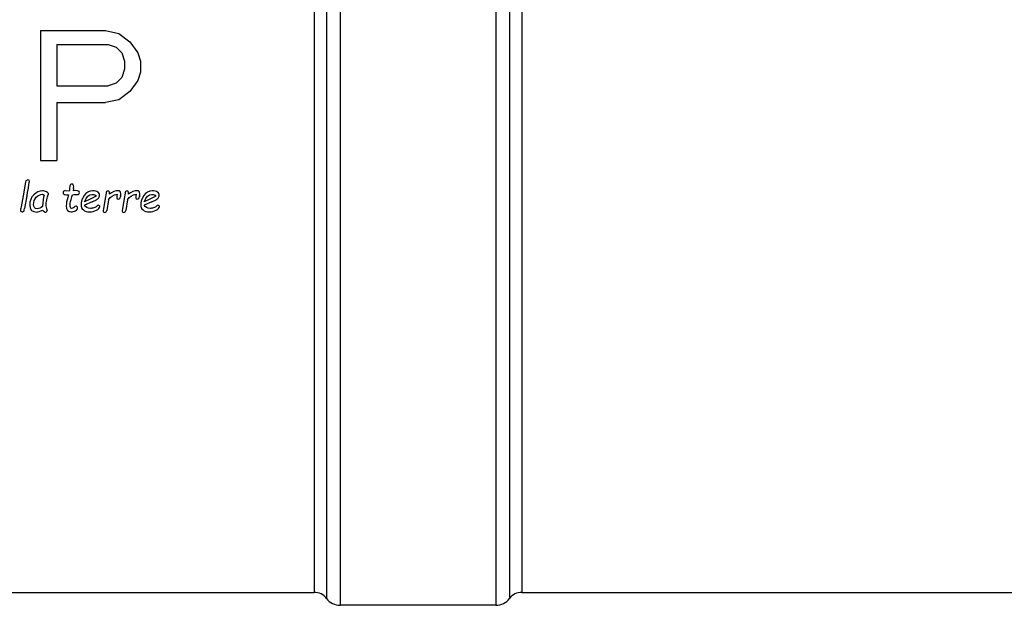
# Model space of a CAD drawing. Header units: millimetres. Extents: x 0 to 297, y 0 to 210.
# Tile 285 of 405: x 150.66 to 160.14, y 150.05 to 155.69. Entities that reach past the tile are written whole.
import ezdxf

# ---------------------------------------------------------------- set-up
doc = ezdxf.new("R2010")
doc.units = ezdxf.units.MM
doc.header["$LTSCALE"] = 16.335
doc.layers.add('08_SURFACES', color=7, linetype='CONTINUOUS')
doc.layers.add('AXES_REF', color=7, linetype='CONTINUOUS')

msp = doc.modelspace()

# ---------------------------------------------------------------- linework, layer by layer
at = {"layer": '08_SURFACES', "color": 7, "linetype": 'Continuous'}
for p, q in [((150.8614, 155.5815), (151.4864, 155.5815)), ((150.8614, 155.5815), (150.8614, 154.3315)), ((151.4864, 155.5815), (151.6166, 155.5549)), ((151.6166, 155.5549), (151.7208, 155.4751)), ((151.7208, 155.4751), (151.7989, 155.3687)), ((151.0177, 155.4485), (151.5125, 155.4485)), ((151.0177, 155.4485), (151.0177, 155.0496)), ((151.5125, 155.4485), (151.5906, 155.4219)), ((151.5906, 155.4219), (151.6427, 155.3687)), ((151.6427, 155.3687), (151.6687, 155.2889)), ((151.6687, 155.2889), (151.6687, 155.2091)), ((151.7989, 155.3687), (151.825, 155.2889)), ((151.825, 155.2889), (151.825, 155.1825)), ((151.6687, 155.2091), (151.6427, 155.1294)), ((151.825, 155.1825), (151.7989, 155.1028)), ((151.6427, 155.1294), (151.5906, 155.0762)), ((151.7989, 155.1028), (151.7208, 154.9964)), ((151.0177, 155.0496), (151.5125, 155.0496)), ((151.5906, 155.0762), (151.5125, 155.0496)), ((151.7208, 154.9964), (151.6166, 154.9166)), ((151.6166, 154.9166), (151.4864, 154.89)), ((151.0177, 154.89), (151.4864, 154.89)), ((151.0177, 154.89), (151.0177, 154.3315)), ((150.8614, 154.3315), (151.0177, 154.3315)), ((150.7173, 154.1227), (150.6943, 153.9901)), ((151.1444, 154.0857), (151.1412, 154.0626)), ((151.1786, 154.0599), (151.1749, 154.0374)), ((150.6943, 153.9901), (150.674, 153.883)), ((150.7309, 153.9901), (150.7082, 153.8685)), ((151.0998, 154.0405), (151.1383, 154.0374)), ((151.131, 153.9998), (151.1236, 153.9749)), ((151.2015, 154.0405), (151.1749, 154.0374)), ((151.1957, 154.0031), (151.2141, 154.0024)), ((151.3469, 153.9617), (151.2861, 153.9342)), ((151.4856, 153.9806), (151.465, 153.8505)), ((151.5154, 153.9522), (151.4997, 153.8505)), ((151.5959, 153.9814), (151.5949, 153.9713)), ((151.5983, 154.005), (151.5964, 153.9894)), ((151.6325, 153.9944), (151.6306, 153.9814)), ((151.6686, 153.9806), (151.6479, 153.8505)), ((151.6983, 153.9522), (151.6827, 153.8505)), ((151.7788, 153.9814), (151.7779, 153.9713)), ((151.7812, 154.005), (151.7794, 153.9894)), ((151.8155, 153.9944), (151.8136, 153.9814)), ((151.9214, 153.9617), (151.8606, 153.9342)), ((151.3599, 153.9338), (151.2837, 153.8999)), ((151.9345, 153.9338), (151.8582, 153.8999)), ((150.9252, 153.852), (150.9259, 153.849))]:
    msp.add_line(p, q, dxfattribs=at)
for points in [[(150.7252, 154.1396), (150.7212, 154.137), (150.7188, 154.1314), (150.7173, 154.1227)], [(150.7385, 154.1433), (150.7335, 154.1433), (150.729, 154.142), (150.7252, 154.1396)], [(150.7545, 154.1296), (150.7545, 154.1387), (150.7491, 154.1433), (150.7385, 154.1433)], [(150.7361, 154.0216), (150.7484, 154.0883), (150.7545, 154.1244), (150.7545, 154.1296)], [(151.1399, 154.0485), (151.1396, 154.0442), (151.139, 154.0405), (151.1383, 154.0374)], [(151.1412, 154.0626), (151.1405, 154.0574), (151.1401, 154.0526), (151.1399, 154.0485)], [(151.1513, 154.0985), (151.1474, 154.095), (151.1451, 154.0907), (151.1444, 154.0857)], [(151.1652, 154.1037), (151.1598, 154.1037), (151.1552, 154.1019), (151.1513, 154.0985)], [(151.1809, 154.0786), (151.1809, 154.0954), (151.1756, 154.1037), (151.1652, 154.1037)], [(151.1786, 154.0599), (151.1801, 154.0675), (151.1809, 154.0738), (151.1809, 154.0786)], [(150.7309, 153.9901), (150.7324, 153.9998), (150.734, 154.0104), (150.7361, 154.0216)], [(150.7958, 153.9999), (150.7697, 153.9745), (150.7569, 153.9412), (150.7569, 153.9003)], [(150.7939, 153.9074), (150.7939, 153.9351), (150.8028, 153.9583), (150.8207, 153.9769)], [(150.8813, 154.0381), (150.8503, 154.0381), (150.8218, 154.0253), (150.7958, 153.9999)], [(150.8207, 153.9769), (150.8385, 153.9955), (150.8579, 154.005), (150.8787, 154.005)], [(150.8787, 154.005), (150.8832, 154.005), (150.8895, 154.0026), (150.8973, 153.9981)], [(150.9185, 154.0288), (150.9057, 154.0349), (150.8932, 154.0381), (150.8813, 154.0381)], [(150.8973, 153.9981), (150.8886, 153.9758), (150.8832, 153.9388), (150.8813, 153.8869)], [(150.9155, 153.9037), (150.9155, 153.9137), (150.9178, 153.9304), (150.9222, 153.9535)], [(150.9378, 154.0074), (150.9378, 154.0156), (150.9313, 154.0227), (150.9185, 154.0288)], [(150.9222, 153.9535), (150.9267, 153.9766), (150.9302, 153.9907), (150.9328, 153.9955)], [(150.9328, 153.9955), (150.9362, 153.9983), (150.9378, 154.0022), (150.9378, 154.0074)], [(151.0845, 154.0349), (151.0808, 154.0312), (151.079, 154.0268), (151.079, 154.0214)], [(151.079, 154.0214), (151.079, 154.0147), (151.0808, 154.0096), (151.0847, 154.0065)], [(151.0998, 154.0405), (151.0933, 154.0405), (151.0883, 154.0387), (151.0845, 154.0349)], [(151.0847, 154.0065), (151.0886, 154.0033), (151.1041, 154.0011), (151.131, 153.9998)], [(151.1236, 153.9749), (151.1137, 153.9433), (151.1089, 153.9167), (151.1089, 153.8949)], [(151.1463, 153.9018), (151.1463, 153.9198), (151.1515, 153.9461), (151.1618, 153.9805)], [(151.1618, 153.9805), (151.1641, 153.9883), (151.1662, 153.9953), (151.1677, 154.0013)], [(151.1677, 154.0013), (151.1771, 154.0024), (151.1864, 154.0035), (151.1957, 154.0031)], [(151.2281, 154.0366), (151.2232, 154.0392), (151.2143, 154.0405), (151.2015, 154.0405)], [(151.2141, 154.0024), (151.2199, 154.0024), (151.2249, 154.0043), (151.229, 154.008)], [(151.2353, 154.0227), (151.2353, 154.0294), (151.2329, 154.034), (151.2281, 154.0366)], [(151.229, 154.008), (151.2331, 154.0117), (151.2353, 154.0165), (151.2353, 154.0227)], [(151.2822, 153.9942), (151.2614, 153.9648), (151.2511, 153.9351), (151.2511, 153.9046)], [(151.3625, 154.0381), (151.3296, 154.0381), (151.3028, 154.0234), (151.2822, 153.9942)], [(151.2861, 153.9342), (151.303, 153.981), (151.3268, 154.0046), (151.3573, 154.0046)], [(151.3995, 153.9898), (151.39, 153.9827), (151.3725, 153.9733), (151.3469, 153.9617)], [(151.3573, 154.0046), (151.3763, 154.0046), (151.3904, 153.9996), (151.3995, 153.9898)], [(151.3599, 153.9338), (151.374, 153.9399), (151.3854, 153.9451), (151.3941, 153.9494)], [(151.4125, 154.0271), (151.401, 154.0344), (151.3843, 154.0381), (151.3625, 154.0381)], [(151.3941, 153.9494), (151.4029, 153.9537), (151.411, 153.9598), (151.4185, 153.9676)], [(151.4298, 153.9961), (151.4298, 154.0095), (151.4241, 154.0197), (151.4125, 154.0271)], [(151.4185, 153.9676), (151.4259, 153.9754), (151.4298, 153.9849), (151.4298, 153.9961)], [(151.4973, 154.0307), (151.4942, 154.0269), (151.4903, 154.0102), (151.4856, 153.9806)], [(151.5114, 154.0362), (151.5051, 154.0362), (151.5005, 154.0344), (151.4973, 154.0307)], [(151.5263, 154.0154), (151.5263, 154.0292), (151.5213, 154.0362), (151.5114, 154.0362)], [(151.5154, 153.9522), (151.5336, 153.9834), (151.5611, 154.0011), (151.5983, 154.005)], [(151.6102, 154.0401), (151.5806, 154.0401), (151.5524, 154.0284), (151.5256, 154.0054)], [(151.5256, 154.0054), (151.526, 154.0091), (151.5263, 154.0124), (151.5263, 154.0154)], [(151.5949, 153.9713), (151.5949, 153.9624), (151.5992, 153.9581), (151.6081, 153.9581)], [(151.5964, 153.9894), (151.596, 153.986), (151.5959, 153.9834), (151.5959, 153.9814)], [(151.6081, 153.9581), (151.6148, 153.9581), (151.62, 153.9607), (151.6238, 153.966)], [(151.634, 154.0109), (151.634, 154.0303), (151.626, 154.0401), (151.6102, 154.0401)], [(151.6238, 153.966), (151.6275, 153.9712), (151.6299, 153.9764), (151.6306, 153.9814)], [(151.6325, 153.9944), (151.6334, 154.0004), (151.634, 154.0059), (151.634, 154.0109)], [(151.6803, 154.0307), (151.6771, 154.0269), (151.6733, 154.0102), (151.6686, 153.9806)], [(151.6944, 154.0362), (151.6881, 154.0362), (151.6834, 154.0344), (151.6803, 154.0307)], [(151.7093, 154.0154), (151.7093, 154.0292), (151.7043, 154.0362), (151.6944, 154.0362)], [(151.6983, 153.9522), (151.7165, 153.9834), (151.7441, 154.0011), (151.7812, 154.005)], [(151.7931, 154.0401), (151.7636, 154.0401), (151.7353, 154.0284), (151.7085, 154.0054)], [(151.7085, 154.0054), (151.7089, 154.0091), (151.7093, 154.0124), (151.7093, 154.0154)], [(151.7779, 153.9713), (151.7779, 153.9624), (151.7822, 153.9581), (151.7911, 153.9581)], [(151.7794, 153.9894), (151.779, 153.986), (151.7788, 153.9834), (151.7788, 153.9814)], [(151.7911, 153.9581), (151.7978, 153.9581), (151.803, 153.9607), (151.8067, 153.966)], [(151.8169, 154.0109), (151.8169, 154.0303), (151.8089, 154.0401), (151.7931, 154.0401)], [(151.8067, 153.966), (151.8104, 153.9712), (151.8129, 153.9764), (151.8136, 153.9814)], [(151.8155, 153.9944), (151.8164, 154.0004), (151.8169, 154.0059), (151.8169, 154.0109)], [(151.8567, 153.9942), (151.8359, 153.9648), (151.8257, 153.9351), (151.8257, 153.9046)], [(151.9371, 154.0381), (151.9041, 154.0381), (151.8774, 154.0234), (151.8567, 153.9942)], [(151.8606, 153.9342), (151.8776, 153.981), (151.9014, 154.0046), (151.9319, 154.0046)], [(151.9741, 153.9898), (151.9646, 153.9827), (151.9471, 153.9733), (151.9214, 153.9617)], [(151.9319, 154.0046), (151.9508, 154.0046), (151.9649, 153.9996), (151.9741, 153.9898)], [(151.9345, 153.9338), (151.9486, 153.9399), (151.9599, 153.9451), (151.9687, 153.9494)], [(151.987, 154.0271), (151.9755, 154.0344), (151.9588, 154.0381), (151.9371, 154.0381)], [(151.9687, 153.9494), (151.9774, 153.9537), (151.9856, 153.9598), (151.993, 153.9676)], [(152.0044, 153.9961), (152.0044, 154.0095), (151.9986, 154.0197), (151.987, 154.0271)], [(151.993, 153.9676), (152.0005, 153.9754), (152.0044, 153.9849), (152.0044, 153.9961)], [(150.674, 153.883), (150.6703, 153.8641), (150.6684, 153.8531), (150.6684, 153.8503)], [(150.7026, 153.8472), (150.7041, 153.8505), (150.7062, 153.8577), (150.7082, 153.8685)], [(150.7569, 153.9003), (150.7569, 153.8561), (150.78, 153.8341), (150.8265, 153.8341)], [(150.8292, 153.8665), (150.8056, 153.8665), (150.7939, 153.88), (150.7939, 153.9074)], [(150.8813, 153.8869), (150.8649, 153.8732), (150.8477, 153.8665), (150.8292, 153.8665)], [(150.9252, 153.852), (150.9187, 153.8739), (150.9155, 153.891), (150.9155, 153.9037)], [(151.1089, 153.8949), (151.1089, 153.8551), (151.1249, 153.8352), (151.1569, 153.8352)], [(151.1611, 153.8698), (151.1511, 153.8698), (151.1463, 153.8804), (151.1463, 153.9018)], [(151.1828, 153.879), (151.1781, 153.8728), (151.1708, 153.8698), (151.1611, 153.8698)], [(151.2007, 153.8916), (151.1952, 153.8916), (151.1892, 153.8873), (151.1828, 153.879)], [(151.1975, 153.8468), (151.2113, 153.8546), (151.2182, 153.8639), (151.2182, 153.8748)], [(151.2124, 153.8869), (151.2087, 153.8899), (151.2048, 153.8916), (151.2007, 153.8916)], [(151.2182, 153.8748), (151.2182, 153.8797), (151.2162, 153.8838), (151.2124, 153.8869)], [(151.2511, 153.9046), (151.2511, 153.8834), (151.2586, 153.8667), (151.2735, 153.8543)], [(151.3409, 153.8691), (151.3134, 153.8691), (151.2945, 153.8793), (151.2837, 153.8999)], [(151.3754, 153.875), (151.362, 153.8709), (151.3506, 153.8691), (151.3409, 153.8691)], [(151.4025, 153.8901), (151.3977, 153.884), (151.3885, 153.8789), (151.3754, 153.875)], [(151.3995, 153.8513), (151.4211, 153.8616), (151.4321, 153.8734), (151.4321, 153.886)], [(151.4177, 153.8999), (151.4125, 153.8999), (151.4075, 153.8966), (151.4025, 153.8901)], [(151.4279, 153.8956), (151.4252, 153.8985), (151.4218, 153.8999), (151.4177, 153.8999)], [(151.4321, 153.886), (151.4321, 153.8897), (151.4306, 153.8929), (151.4279, 153.8956)], [(151.8257, 153.9046), (151.8257, 153.8834), (151.8331, 153.8667), (151.848, 153.8543)], [(151.9155, 153.8691), (151.888, 153.8691), (151.869, 153.8793), (151.8582, 153.8999)], [(151.9499, 153.875), (151.9365, 153.8709), (151.9252, 153.8691), (151.9155, 153.8691)], [(151.977, 153.8901), (151.9722, 153.884), (151.9631, 153.8789), (151.9499, 153.875)], [(151.974, 153.8513), (151.9956, 153.8616), (152.0066, 153.8734), (152.0066, 153.886)], [(151.9923, 153.8999), (151.9871, 153.8999), (151.9821, 153.8966), (151.977, 153.8901)], [(152.0025, 153.8956), (151.9997, 153.8985), (151.9964, 153.8999), (151.9923, 153.8999)], [(152.0066, 153.886), (152.0066, 153.8897), (152.0051, 153.8929), (152.0025, 153.8956)], [(150.6684, 153.8503), (150.6684, 153.8408), (150.6736, 153.836), (150.684, 153.836)], [(150.684, 153.836), (150.6885, 153.836), (150.6924, 153.8371), (150.6956, 153.8391)], [(150.6956, 153.8391), (150.6987, 153.8412), (150.7011, 153.844), (150.7026, 153.8472)], [(150.8265, 153.8341), (150.8378, 153.8341), (150.857, 153.8406), (150.8837, 153.8535)], [(150.8837, 153.8535), (150.886, 153.849), (150.8897, 153.8442), (150.8948, 153.8392)], [(150.8948, 153.8392), (150.8999, 153.8343), (150.9034, 153.8317), (150.9053, 153.8317)], [(150.9053, 153.8317), (150.9163, 153.8317), (150.9231, 153.8375), (150.9259, 153.849)], [(151.1569, 153.8352), (151.1703, 153.8352), (151.1838, 153.8391), (151.1975, 153.8468)], [(151.2735, 153.8543), (151.2883, 153.8419), (151.309, 153.8356), (151.3356, 153.8356)], [(151.3356, 153.8356), (151.3566, 153.8356), (151.3779, 153.841), (151.3995, 153.8513)], [(151.465, 153.8505), (151.4631, 153.8378), (151.4676, 153.8313), (151.4784, 153.8313)], [(151.4784, 153.8313), (151.4906, 153.8313), (151.4978, 153.8378), (151.4997, 153.8505)], [(151.6479, 153.8505), (151.6461, 153.8378), (151.6505, 153.8313), (151.6613, 153.8313)], [(151.6613, 153.8313), (151.6736, 153.8313), (151.6808, 153.8378), (151.6827, 153.8505)], [(151.848, 153.8543), (151.8629, 153.8419), (151.8835, 153.8356), (151.9101, 153.8356)], [(151.9101, 153.8356), (151.9311, 153.8356), (151.9525, 153.841), (151.974, 153.8513)]]:
    msp.add_open_spline(points, degree=3, dxfattribs=at)
at = {"layer": 'AXES_REF', "color": 9, "linetype": 'Continuous'}
for p, q in [((153.7458, 159.8665), (153.7458, 150.0465)), ((155.2458, 159.8665), (155.2458, 150.0465)), ((153.4958, 159.7415), (153.4958, 150.1715)), ((153.6158, 159.8015), (153.6158, 150.1115)), ((155.3758, 159.8015), (155.3758, 150.1115)), ((155.4958, 159.7415), (155.4958, 150.1715))]:
    msp.add_line(p, q, dxfattribs=at)
at = {"layer": 'AXES_REF', "color": 7, "linetype": 'Continuous'}
for p, q in [((140.4958, 150.1715), (153.4958, 150.1715)), ((155.4958, 150.1715), (171.9458, 150.1715)), ((155.2458, 150.0465), (153.7458, 150.0465))]:
    msp.add_line(p, q, dxfattribs=at)
for centre, radius, start, end in [((153.4958, 150.0215), 0.15, 36.8699, 90), ((155.4958, 150.0215), 0.15, 90, 143.1301), ((153.7458, 150.209), 0.1625, 216.8699, 270), ((155.2458, 150.209), 0.1625, 270, 323.1301)]:
    msp.add_arc(centre, radius, start, end, dxfattribs=at)

doc.saveas('drawing.dxf')
